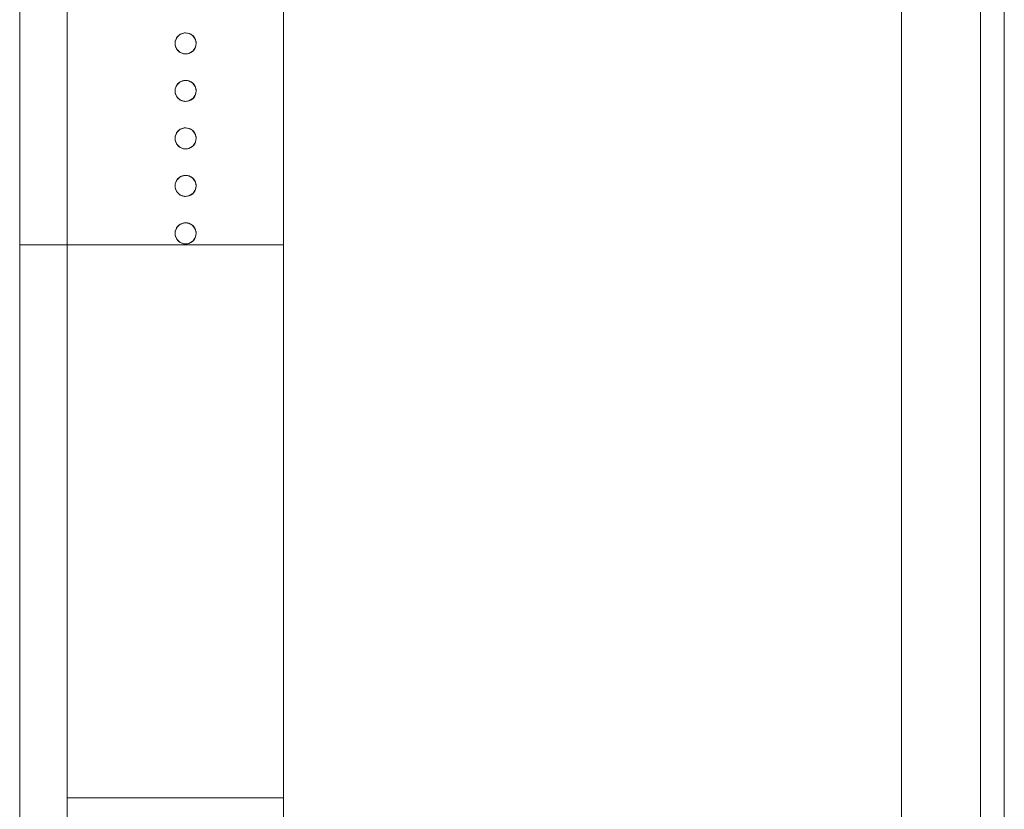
# Model space of a CAD drawing. Header units: millimetres. Extents: x 321 to 585, y -277 to 9.
# Tile 938 of 1056: x 343.29 to 347.02, y -10.75 to -7.76. Entities that reach past the tile are written whole.
import ezdxf

# ---------------------------------------------------------------- set-up
doc = ezdxf.new("R2010")
doc.units = ezdxf.units.MM
doc.header["$MEASUREMENT"] = 0
for name, color, linetype, lineweight in [('IFC-Elemento construtivo genérico-Contorno', 253, 'Continuous', 5), ('IFC-Laje-Contorno', 134, 'Continuous', 5), ('IFC-Parede padrão-Contorno', 44, 'Continuous', 5)]:
    doc.layers.add(name, color=color, linetype=linetype, lineweight=lineweight)

msp = doc.modelspace()

# ---------------------------------------------------------------- linework, layer by layer
at = {"layer": 'IFC-Elemento construtivo genérico-Contorno', "lineweight": 5}
for p, q in [((343.8781, -7.8414), (343.8849, -7.8262)), ((343.8789, -7.8398), (343.8849, -7.8262)), ((343.8796, -7.8361), (343.88, -7.8354)), ((343.88, -7.8354), (343.8826, -7.8298)), ((343.8826, -7.8298), (343.883, -7.8291)), ((343.883, -7.8291), (343.8866, -7.824)), ((343.8849, -7.8262), (343.8862, -7.825)), ((343.8862, -7.825), (343.8972, -7.8151)), ((343.8866, -7.824), (343.8871, -7.8235)), ((343.8871, -7.8235), (343.8915, -7.8191)), ((343.8915, -7.8191), (343.8922, -7.8187)), ((343.8922, -7.8187), (343.8972, -7.8151)), ((343.8972, -7.8151), (343.9131, -7.81)), ((343.8972, -7.8151), (343.899, -7.8146)), ((343.8972, -7.8151), (343.8979, -7.8148)), ((343.8979, -7.8148), (343.9036, -7.8122)), ((343.899, -7.8146), (343.9131, -7.81)), ((343.9036, -7.8122), (343.9043, -7.812)), ((343.9043, -7.812), (343.9103, -7.8104)), ((343.9103, -7.8104), (343.9111, -7.8103)), ((343.9111, -7.8103), (343.9172, -7.8098)), ((343.9131, -7.81), (343.9149, -7.8102)), ((343.9131, -7.81), (343.9296, -7.8117)), ((343.9149, -7.8102), (343.9296, -7.8117)), ((343.9172, -7.8098), (343.918, -7.8098)), ((343.918, -7.8098), (343.9242, -7.8104)), ((343.9242, -7.8104), (343.9249, -7.8106)), ((343.9249, -7.8106), (343.9309, -7.8122)), ((343.9296, -7.8117), (343.9312, -7.8126)), ((343.9296, -7.8117), (343.944, -7.82)), ((343.9309, -7.8122), (343.9316, -7.8125)), ((343.9312, -7.8126), (343.944, -7.82)), ((343.9316, -7.8125), (343.9372, -7.8151)), ((343.9372, -7.8151), (343.9379, -7.8156)), ((343.9379, -7.8156), (343.9429, -7.8191)), ((343.9429, -7.8191), (343.9435, -7.8197)), ((343.9435, -7.8197), (343.9479, -7.824)), ((343.944, -7.82), (343.9451, -7.8215)), ((343.944, -7.82), (343.9538, -7.8335)), ((343.9451, -7.8215), (343.9538, -7.8335)), ((343.9479, -7.824), (343.9483, -7.8247)), ((343.9483, -7.8247), (343.9519, -7.8298)), ((343.9519, -7.8298), (343.9548, -7.8361)), ((343.9519, -7.8298), (343.9522, -7.8305)), ((343.9522, -7.8305), (343.9548, -7.8361)), ((343.9538, -7.8335), (343.9542, -7.8353)), ((343.9542, -7.8353), (343.9572, -7.8498)), ((343.8772, -7.8498), (343.8778, -7.8428)), ((343.8772, -7.8498), (343.8773, -7.849)), ((343.8772, -7.8498), (343.8778, -7.8559)), ((343.8773, -7.849), (343.8778, -7.8428)), ((343.8778, -7.8428), (343.878, -7.8421)), ((343.8778, -7.8559), (343.8778, -7.8567)), ((343.8778, -7.8567), (343.8796, -7.8634)), ((343.8778, -7.8567), (343.8794, -7.8627)), ((343.878, -7.8421), (343.8796, -7.8361)), ((343.8781, -7.8414), (343.8789, -7.8398)), ((343.8781, -7.8563), (343.8781, -7.8414)), ((343.8781, -7.8581), (343.8781, -7.8563)), ((343.8781, -7.8581), (343.8841, -7.8716)), ((343.8794, -7.8627), (343.8796, -7.8634)), ((343.8796, -7.8634), (343.8826, -7.8698)), ((343.8796, -7.8634), (343.8823, -7.8691)), ((343.8823, -7.8691), (343.8826, -7.8698)), ((343.8826, -7.8698), (343.8862, -7.8748)), ((343.8841, -7.8716), (343.8849, -7.8733)), ((343.944, -7.8795), (343.9527, -7.8675)), ((343.9479, -7.8755), (343.9519, -7.8698)), ((343.9479, -7.8755), (343.9514, -7.8704)), ((343.9514, -7.8704), (343.9519, -7.8698)), ((343.9519, -7.8698), (343.9545, -7.8641)), ((343.9527, -7.8675), (343.9538, -7.866)), ((343.9538, -7.866), (343.9569, -7.8515)), ((343.9545, -7.8641), (343.9548, -7.8634)), ((343.9548, -7.8361), (343.955, -7.8368)), ((343.9548, -7.8634), (343.9566, -7.8567)), ((343.9548, -7.8634), (343.9564, -7.8574)), ((343.955, -7.8368), (343.9566, -7.8428)), ((343.9564, -7.8574), (343.9566, -7.8567)), ((343.9566, -7.8428), (343.9572, -7.8498)), ((343.9566, -7.8428), (343.9567, -7.8436)), ((343.9566, -7.8567), (343.9572, -7.8505)), ((343.9567, -7.8436), (343.9572, -7.8498)), ((343.9569, -7.8515), (343.9572, -7.8498)), ((343.9572, -7.8505), (343.9572, -7.8498)), ((343.8849, -7.8733), (343.8972, -7.8844)), ((343.8849, -7.8733), (343.8959, -7.8832)), ((343.8862, -7.8748), (343.8866, -7.8755)), ((343.8866, -7.8755), (343.8915, -7.8804)), ((343.8866, -7.8755), (343.891, -7.8799)), ((343.891, -7.8799), (343.8915, -7.8804)), ((343.8915, -7.8804), (343.8972, -7.8844)), ((343.8915, -7.8804), (343.8966, -7.884)), ((343.8959, -7.8832), (343.8972, -7.8844)), ((343.8966, -7.884), (343.8972, -7.8844)), ((343.8972, -7.8844), (343.9113, -7.889)), ((343.8972, -7.8844), (343.9036, -7.8873)), ((343.8972, -7.8844), (343.9029, -7.887)), ((343.9029, -7.887), (343.9036, -7.8873)), ((343.9036, -7.8873), (343.9103, -7.8892)), ((343.9036, -7.8873), (343.9095, -7.889)), ((343.9095, -7.889), (343.9103, -7.8892)), ((343.9103, -7.8892), (343.9172, -7.8898)), ((343.9103, -7.8892), (343.9165, -7.8897)), ((343.9113, -7.889), (343.9131, -7.8895)), ((343.9131, -7.8895), (343.9296, -7.8878)), ((343.9131, -7.8895), (343.9278, -7.888)), ((343.9165, -7.8897), (343.9172, -7.8898)), ((343.9172, -7.8898), (343.9242, -7.8892)), ((343.9172, -7.8898), (343.9234, -7.8892)), ((343.9234, -7.8892), (343.9242, -7.8892)), ((343.9242, -7.8892), (343.9309, -7.8873)), ((343.9242, -7.8892), (343.9302, -7.8875)), ((343.9278, -7.888), (343.9296, -7.8878)), ((343.9296, -7.8878), (343.944, -7.8795)), ((343.9296, -7.8878), (343.9424, -7.8804)), ((343.9302, -7.8875), (343.9309, -7.8873)), ((343.9309, -7.8873), (343.9372, -7.8844)), ((343.9309, -7.8873), (343.9365, -7.8847)), ((343.9365, -7.8847), (343.9372, -7.8844)), ((343.9372, -7.8844), (343.9429, -7.8804)), ((343.9372, -7.8844), (343.9423, -7.8808)), ((343.9423, -7.8808), (343.9429, -7.8804)), ((343.9424, -7.8804), (343.944, -7.8795)), ((343.9429, -7.8804), (343.9479, -7.8755)), ((343.9429, -7.8804), (343.9473, -7.876)), ((343.9473, -7.876), (343.9479, -7.8755)), ((343.8778, -8.0228), (343.878, -8.0221)), ((343.878, -8.0221), (343.8796, -8.0161)), ((343.8781, -8.0214), (343.8849, -8.0062)), ((343.8781, -8.0214), (343.8789, -8.0198)), ((343.8781, -8.0363), (343.8781, -8.0214)), ((343.8789, -8.0198), (343.8849, -8.0062)), ((343.8796, -8.0161), (343.88, -8.0154)), ((343.88, -8.0154), (343.8826, -8.0098)), ((343.8826, -8.0098), (343.883, -8.0091)), ((343.883, -8.0091), (343.8866, -8.004)), ((343.8849, -8.0062), (343.8862, -8.005)), ((343.8862, -8.005), (343.8972, -7.9951)), ((343.8866, -8.004), (343.8871, -8.0035)), ((343.8871, -8.0035), (343.8915, -7.9991)), ((343.8915, -7.9991), (343.8922, -7.9987)), ((343.8922, -7.9987), (343.8972, -7.9951)), ((343.8972, -7.9951), (343.9131, -7.99)), ((343.8972, -7.9951), (343.899, -7.9946)), ((343.8972, -7.9951), (343.8979, -7.9948)), ((343.8979, -7.9948), (343.9036, -7.9922)), ((343.899, -7.9946), (343.9131, -7.99)), ((343.9036, -7.9922), (343.9043, -7.992)), ((343.9043, -7.992), (343.9103, -7.9904)), ((343.9103, -7.9904), (343.9111, -7.9903)), ((343.9111, -7.9903), (343.9172, -7.9898)), ((343.9131, -7.99), (343.9149, -7.9902)), ((343.9131, -7.99), (343.9296, -7.9917)), ((343.9149, -7.9902), (343.9296, -7.9917)), ((343.9172, -7.9898), (343.918, -7.9898)), ((343.918, -7.9898), (343.9242, -7.9904)), ((343.9242, -7.9904), (343.9249, -7.9906)), ((343.9249, -7.9906), (343.9309, -7.9922)), ((343.9296, -7.9917), (343.9312, -7.9926)), ((343.9296, -7.9917), (343.944, -8)), ((343.9309, -7.9922), (343.9316, -7.9925)), ((343.9312, -7.9926), (343.944, -8)), ((343.9316, -7.9925), (343.9372, -7.9951)), ((343.9372, -7.9951), (343.9379, -7.9956)), ((343.9379, -7.9956), (343.9429, -7.9991)), ((343.9429, -7.9991), (343.9435, -7.9997)), ((343.9435, -7.9997), (343.9479, -8.004)), ((343.944, -8), (343.9451, -8.0015)), ((343.944, -8), (343.9538, -8.0135)), ((343.9451, -8.0015), (343.9538, -8.0135)), ((343.9479, -8.004), (343.9483, -8.0047)), ((343.9483, -8.0047), (343.9519, -8.0098)), ((343.9519, -8.0098), (343.9548, -8.0161)), ((343.9519, -8.0098), (343.9522, -8.0105)), ((343.9522, -8.0105), (343.9548, -8.0161)), ((343.9538, -8.0135), (343.9542, -8.0153)), ((343.9542, -8.0153), (343.9572, -8.0298)), ((343.9548, -8.0161), (343.955, -8.0168)), ((343.955, -8.0168), (343.9566, -8.0228)), ((343.8772, -8.0298), (343.8778, -8.0228)), ((343.8772, -8.0298), (343.8773, -8.029)), ((343.8772, -8.0298), (343.8778, -8.0359)), ((343.8773, -8.029), (343.8778, -8.0228)), ((343.8778, -8.0359), (343.8778, -8.0367)), ((343.8778, -8.0367), (343.8796, -8.0434)), ((343.8778, -8.0367), (343.8794, -8.0427)), ((343.8781, -8.0381), (343.8781, -8.0363)), ((343.8781, -8.0381), (343.8841, -8.0516)), ((343.8794, -8.0427), (343.8796, -8.0434)), ((343.8796, -8.0434), (343.8826, -8.0498)), ((343.8796, -8.0434), (343.8823, -8.0491)), ((343.8823, -8.0491), (343.8826, -8.0498)), ((343.8826, -8.0498), (343.8862, -8.0548)), ((343.8841, -8.0516), (343.8849, -8.0533)), ((343.8849, -8.0533), (343.8972, -8.0644)), ((343.8849, -8.0533), (343.8959, -8.0632)), ((343.8862, -8.0548), (343.8866, -8.0555)), ((343.8866, -8.0555), (343.8915, -8.0604)), ((343.8866, -8.0555), (343.891, -8.0599)), ((343.9296, -8.0678), (343.944, -8.0595)), ((343.9424, -8.0604), (343.944, -8.0595)), ((343.9429, -8.0604), (343.9479, -8.0555)), ((343.9429, -8.0604), (343.9473, -8.056)), ((343.944, -8.0595), (343.9527, -8.0475)), ((343.9473, -8.056), (343.9479, -8.0555)), ((343.9479, -8.0555), (343.9519, -8.0498)), ((343.9479, -8.0555), (343.9514, -8.0504)), ((343.9514, -8.0504), (343.9519, -8.0498)), ((343.9519, -8.0498), (343.9545, -8.0441)), ((343.9527, -8.0475), (343.9538, -8.046)), ((343.9538, -8.046), (343.9569, -8.0315)), ((343.9545, -8.0441), (343.9548, -8.0434)), ((343.9548, -8.0434), (343.9566, -8.0367)), ((343.9548, -8.0434), (343.9564, -8.0374)), ((343.9564, -8.0374), (343.9566, -8.0367)), ((343.9566, -8.0228), (343.9572, -8.0298)), ((343.9566, -8.0228), (343.9567, -8.0236)), ((343.9566, -8.0367), (343.9572, -8.0305)), ((343.9567, -8.0236), (343.9572, -8.0298)), ((343.9569, -8.0315), (343.9572, -8.0298)), ((343.9572, -8.0305), (343.9572, -8.0298)), ((343.891, -8.0599), (343.8915, -8.0604)), ((343.8915, -8.0604), (343.8972, -8.0644)), ((343.8915, -8.0604), (343.8966, -8.064)), ((343.8959, -8.0632), (343.8972, -8.0644)), ((343.8966, -8.064), (343.8972, -8.0644)), ((343.8972, -8.0644), (343.9113, -8.069)), ((343.8972, -8.0644), (343.9036, -8.0673)), ((343.8972, -8.0644), (343.9029, -8.067)), ((343.9029, -8.067), (343.9036, -8.0673)), ((343.9036, -8.0673), (343.9103, -8.0692)), ((343.9036, -8.0673), (343.9095, -8.069)), ((343.9095, -8.069), (343.9103, -8.0692)), ((343.9103, -8.0692), (343.9172, -8.0698)), ((343.9103, -8.0692), (343.9165, -8.0697)), ((343.9113, -8.069), (343.9131, -8.0695)), ((343.9131, -8.0695), (343.9296, -8.0678)), ((343.9131, -8.0695), (343.9278, -8.068)), ((343.9165, -8.0697), (343.9172, -8.0698)), ((343.9172, -8.0698), (343.9242, -8.0692)), ((343.9172, -8.0698), (343.9234, -8.0692)), ((343.9234, -8.0692), (343.9242, -8.0692)), ((343.9242, -8.0692), (343.9309, -8.0673)), ((343.9242, -8.0692), (343.9302, -8.0675)), ((343.9278, -8.068), (343.9296, -8.0678)), ((343.9296, -8.0678), (343.9424, -8.0604)), ((343.9302, -8.0675), (343.9309, -8.0673)), ((343.9309, -8.0673), (343.9372, -8.0644)), ((343.9309, -8.0673), (343.9365, -8.0647)), ((343.9365, -8.0647), (343.9372, -8.0644)), ((343.9372, -8.0644), (343.9429, -8.0604)), ((343.9372, -8.0644), (343.9423, -8.0608)), ((343.9423, -8.0608), (343.9429, -8.0604)), ((343.8972, -8.1751), (343.9131, -8.17)), ((343.899, -8.1746), (343.9131, -8.17)), ((343.9043, -8.172), (343.9103, -8.1704)), ((343.9103, -8.1704), (343.9111, -8.1703)), ((343.9111, -8.1703), (343.9172, -8.1698)), ((343.9131, -8.17), (343.9149, -8.1702)), ((343.9131, -8.17), (343.9296, -8.1717)), ((343.9149, -8.1702), (343.9296, -8.1717)), ((343.9172, -8.1698), (343.918, -8.1698)), ((343.918, -8.1698), (343.9242, -8.1704)), ((343.9242, -8.1704), (343.9249, -8.1706)), ((343.9249, -8.1706), (343.9309, -8.1722)), ((343.8772, -8.2098), (343.8778, -8.2028)), ((343.8773, -8.209), (343.8778, -8.2028)), ((343.8778, -8.2028), (343.878, -8.2021)), ((343.878, -8.2021), (343.8796, -8.1961)), ((343.8781, -8.2014), (343.8849, -8.1862)), ((343.8781, -8.2014), (343.8789, -8.1998)), ((343.8781, -8.2163), (343.8781, -8.2014)), ((343.8789, -8.1998), (343.8849, -8.1862)), ((343.8796, -8.1961), (343.88, -8.1954)), ((343.88, -8.1954), (343.8826, -8.1898)), ((343.8826, -8.1898), (343.883, -8.1891)), ((343.883, -8.1891), (343.8866, -8.184)), ((343.8849, -8.1862), (343.8862, -8.185)), ((343.8862, -8.185), (343.8972, -8.1751)), ((343.8866, -8.184), (343.8871, -8.1835)), ((343.8871, -8.1835), (343.8915, -8.1791)), ((343.8915, -8.1791), (343.8922, -8.1787)), ((343.8922, -8.1787), (343.8972, -8.1751)), ((343.8972, -8.1751), (343.899, -8.1746)), ((343.8972, -8.1751), (343.8979, -8.1748)), ((343.8979, -8.1748), (343.9036, -8.1722)), ((343.9036, -8.1722), (343.9043, -8.172)), ((343.9296, -8.1717), (343.9312, -8.1726)), ((343.9296, -8.1717), (343.944, -8.18)), ((343.9309, -8.1722), (343.9316, -8.1725)), ((343.9312, -8.1726), (343.944, -8.18)), ((343.9316, -8.1725), (343.9372, -8.1751)), ((343.9372, -8.1751), (343.9379, -8.1756)), ((343.9379, -8.1756), (343.9429, -8.1791)), ((343.9429, -8.1791), (343.9435, -8.1797)), ((343.9435, -8.1797), (343.9479, -8.184)), ((343.944, -8.18), (343.9451, -8.1815)), ((343.944, -8.18), (343.9538, -8.1935)), ((343.9451, -8.1815), (343.9538, -8.1935)), ((343.9479, -8.184), (343.9483, -8.1847)), ((343.9483, -8.1847), (343.9519, -8.1898)), ((343.9519, -8.1898), (343.9548, -8.1961)), ((343.9519, -8.1898), (343.9522, -8.1905)), ((343.9522, -8.1905), (343.9548, -8.1961)), ((343.9538, -8.1935), (343.9542, -8.1953)), ((343.9542, -8.1953), (343.9572, -8.2098)), ((343.9548, -8.1961), (343.955, -8.1968)), ((343.955, -8.1968), (343.9566, -8.2028)), ((343.9566, -8.2028), (343.9572, -8.2098)), ((343.9566, -8.2028), (343.9567, -8.2036)), ((343.9567, -8.2036), (343.9572, -8.2098)), ((343.8772, -8.2098), (343.8773, -8.209)), ((343.8772, -8.2098), (343.8778, -8.2159)), ((343.8778, -8.2159), (343.8778, -8.2167)), ((343.8778, -8.2167), (343.8796, -8.2234)), ((343.8778, -8.2167), (343.8794, -8.2227)), ((343.8781, -8.2181), (343.8781, -8.2163)), ((343.8781, -8.2181), (343.8841, -8.2316)), ((343.8794, -8.2227), (343.8796, -8.2234)), ((343.8796, -8.2234), (343.8826, -8.2298)), ((343.8796, -8.2234), (343.8823, -8.2291)), ((343.8823, -8.2291), (343.8826, -8.2298)), ((343.8826, -8.2298), (343.8862, -8.2348)), ((343.8841, -8.2316), (343.8849, -8.2333)), ((343.8849, -8.2333), (343.8972, -8.2444)), ((343.8849, -8.2333), (343.8959, -8.2432)), ((343.8862, -8.2348), (343.8866, -8.2355)), ((343.8866, -8.2355), (343.8915, -8.2404)), ((343.8866, -8.2355), (343.891, -8.2399)), ((343.891, -8.2399), (343.8915, -8.2404)), ((343.8915, -8.2404), (343.8972, -8.2444)), ((343.8915, -8.2404), (343.8966, -8.244)), ((343.8959, -8.2432), (343.8972, -8.2444)), ((343.8966, -8.244), (343.8972, -8.2444)), ((343.8972, -8.2444), (343.9113, -8.249)), ((343.8972, -8.2444), (343.9036, -8.2473)), ((343.8972, -8.2444), (343.9029, -8.247)), ((343.9296, -8.2478), (343.944, -8.2395)), ((343.9296, -8.2478), (343.9424, -8.2404)), ((343.9309, -8.2473), (343.9372, -8.2444)), ((343.9309, -8.2473), (343.9365, -8.2447)), ((343.9365, -8.2447), (343.9372, -8.2444)), ((343.9372, -8.2444), (343.9429, -8.2404)), ((343.9372, -8.2444), (343.9423, -8.2408)), ((343.9423, -8.2408), (343.9429, -8.2404)), ((343.9424, -8.2404), (343.944, -8.2395)), ((343.9429, -8.2404), (343.9479, -8.2355)), ((343.9429, -8.2404), (343.9473, -8.236)), ((343.944, -8.2395), (343.9527, -8.2275)), ((343.9473, -8.236), (343.9479, -8.2355)), ((343.9479, -8.2355), (343.9519, -8.2298)), ((343.9479, -8.2355), (343.9514, -8.2304)), ((343.9514, -8.2304), (343.9519, -8.2298)), ((343.9519, -8.2298), (343.9545, -8.2241)), ((343.9527, -8.2275), (343.9538, -8.226)), ((343.9538, -8.226), (343.9569, -8.2115)), ((343.9545, -8.2241), (343.9548, -8.2234)), ((343.9548, -8.2234), (343.9566, -8.2167)), ((343.9548, -8.2234), (343.9564, -8.2174)), ((343.9564, -8.2174), (343.9566, -8.2167)), ((343.9566, -8.2167), (343.9572, -8.2105)), ((343.9569, -8.2115), (343.9572, -8.2098)), ((343.9572, -8.2105), (343.9572, -8.2098)), ((343.9029, -8.247), (343.9036, -8.2473)), ((343.9036, -8.2473), (343.9103, -8.2492)), ((343.9036, -8.2473), (343.9095, -8.249)), ((343.9095, -8.249), (343.9103, -8.2492)), ((343.9103, -8.2492), (343.9172, -8.2498)), ((343.9103, -8.2492), (343.9165, -8.2497)), ((343.9113, -8.249), (343.9131, -8.2495)), ((343.9131, -8.2495), (343.9296, -8.2478)), ((343.9131, -8.2495), (343.9278, -8.248)), ((343.9165, -8.2497), (343.9172, -8.2498)), ((343.9172, -8.2498), (343.9242, -8.2492)), ((343.9172, -8.2498), (343.9234, -8.2492)), ((343.9234, -8.2492), (343.9242, -8.2492)), ((343.9242, -8.2492), (343.9309, -8.2473)), ((343.9242, -8.2492), (343.9302, -8.2475)), ((343.9278, -8.248), (343.9296, -8.2478)), ((343.9302, -8.2475), (343.9309, -8.2473)), ((343.8862, -8.365), (343.8972, -8.3551)), ((343.8922, -8.3587), (343.8972, -8.3551)), ((343.8972, -8.3551), (343.9131, -8.35)), ((343.8972, -8.3551), (343.899, -8.3546)), ((343.8972, -8.3551), (343.8979, -8.3548)), ((343.8979, -8.3548), (343.9036, -8.3522)), ((343.899, -8.3546), (343.9131, -8.35)), ((343.9036, -8.3522), (343.9043, -8.352)), ((343.9043, -8.352), (343.9103, -8.3504)), ((343.9103, -8.3504), (343.9111, -8.3503)), ((343.9111, -8.3503), (343.9172, -8.3498)), ((343.9131, -8.35), (343.9149, -8.3502)), ((343.9149, -8.3502), (343.9296, -8.3517)), ((343.9172, -8.3498), (343.918, -8.3498)), ((343.918, -8.3498), (343.9242, -8.3504)), ((343.9242, -8.3504), (343.9249, -8.3506)), ((343.9249, -8.3506), (343.9309, -8.3522)), ((343.9296, -8.3517), (343.9312, -8.3526)), ((343.9296, -8.3517), (343.944, -8.36)), ((343.9309, -8.3522), (343.9316, -8.3525)), ((343.9312, -8.3526), (343.944, -8.36)), ((343.9316, -8.3525), (343.9372, -8.3551)), ((343.9372, -8.3551), (343.9379, -8.3556)), ((343.9379, -8.3556), (343.9429, -8.3591)), ((343.8772, -8.3898), (343.8778, -8.3828)), ((343.8772, -8.3898), (343.8773, -8.389)), ((343.8772, -8.3898), (343.8778, -8.3959)), ((343.8773, -8.389), (343.8778, -8.3828)), ((343.8778, -8.3828), (343.878, -8.3821)), ((343.878, -8.3821), (343.8796, -8.3761)), ((343.8781, -8.3814), (343.8849, -8.3662)), ((343.8781, -8.3814), (343.8789, -8.3798)), ((343.8781, -8.3963), (343.8781, -8.3814)), ((343.8789, -8.3798), (343.8849, -8.3662)), ((343.8796, -8.3761), (343.88, -8.3754)), ((343.88, -8.3754), (343.8826, -8.3698)), ((343.8826, -8.3698), (343.883, -8.3691)), ((343.883, -8.3691), (343.8866, -8.364)), ((343.8849, -8.3662), (343.8862, -8.365)), ((343.8866, -8.364), (343.8871, -8.3635)), ((343.8871, -8.3635), (343.8915, -8.3591)), ((343.8915, -8.3591), (343.8922, -8.3587)), ((343.9429, -8.3591), (343.9435, -8.3597)), ((343.9435, -8.3597), (343.9479, -8.364)), ((343.944, -8.36), (343.9451, -8.3615)), ((343.944, -8.36), (343.9538, -8.3735)), ((343.9451, -8.3615), (343.9538, -8.3735)), ((343.9479, -8.364), (343.9483, -8.3647)), ((343.9483, -8.3647), (343.9519, -8.3698)), ((343.9519, -8.3698), (343.9548, -8.3761)), ((343.9519, -8.3698), (343.9522, -8.3705)), ((343.9522, -8.3705), (343.9548, -8.3761)), ((343.9538, -8.3735), (343.9542, -8.3753)), ((343.9538, -8.406), (343.9569, -8.3915)), ((343.9542, -8.3753), (343.9572, -8.3898)), ((343.9548, -8.3761), (343.955, -8.3768)), ((343.955, -8.3768), (343.9566, -8.3828)), ((343.9566, -8.3828), (343.9572, -8.3898)), ((343.9566, -8.3828), (343.9567, -8.3836)), ((343.9566, -8.3967), (343.9572, -8.3905)), ((343.9567, -8.3836), (343.9572, -8.3898)), ((343.9569, -8.3915), (343.9572, -8.3898)), ((343.9572, -8.3905), (343.9572, -8.3898)), ((343.8778, -8.3959), (343.8778, -8.3967)), ((343.8778, -8.3967), (343.8796, -8.4034)), ((343.8778, -8.3967), (343.8794, -8.4027)), ((343.8781, -8.3981), (343.8781, -8.3963)), ((343.8781, -8.3981), (343.8841, -8.4116)), ((343.8794, -8.4027), (343.8796, -8.4034)), ((343.8796, -8.4034), (343.8826, -8.4098)), ((343.8796, -8.4034), (343.8823, -8.4091)), ((343.8823, -8.4091), (343.8826, -8.4098)), ((343.8826, -8.4098), (343.8862, -8.4148)), ((343.8841, -8.4116), (343.8849, -8.4133)), ((343.8849, -8.4133), (343.8972, -8.4244)), ((343.8849, -8.4133), (343.8959, -8.4232)), ((343.8862, -8.4148), (343.8866, -8.4155)), ((343.8866, -8.4155), (343.8915, -8.4204)), ((343.8866, -8.4155), (343.891, -8.4199)), ((343.891, -8.4199), (343.8915, -8.4204)), ((343.8915, -8.4204), (343.8972, -8.4244)), ((343.8915, -8.4204), (343.8966, -8.424)), ((343.8959, -8.4232), (343.8972, -8.4244)), ((343.8966, -8.424), (343.8972, -8.4244)), ((343.8972, -8.4244), (343.9113, -8.429)), ((343.8972, -8.4244), (343.9036, -8.4273)), ((343.8972, -8.4244), (343.9029, -8.427)), ((343.9029, -8.427), (343.9036, -8.4273)), ((343.9036, -8.4273), (343.9103, -8.4292)), ((343.9036, -8.4273), (343.9095, -8.429)), ((343.9095, -8.429), (343.9103, -8.4292)), ((343.9103, -8.4292), (343.9172, -8.4298)), ((343.9103, -8.4292), (343.9165, -8.4297)), ((343.9113, -8.429), (343.9131, -8.4295)), ((343.9131, -8.4295), (343.9296, -8.4278)), ((343.9131, -8.4295), (343.9278, -8.428)), ((343.9165, -8.4297), (343.9172, -8.4298)), ((343.9172, -8.4298), (343.9242, -8.4292)), ((343.9172, -8.4298), (343.9234, -8.4292)), ((343.9234, -8.4292), (343.9242, -8.4292)), ((343.9242, -8.4292), (343.9309, -8.4273)), ((343.9242, -8.4292), (343.9302, -8.4275)), ((343.9278, -8.428), (343.9296, -8.4278)), ((343.9296, -8.4278), (343.944, -8.4195)), ((343.9296, -8.4278), (343.9424, -8.4204)), ((343.9302, -8.4275), (343.9309, -8.4273)), ((343.9309, -8.4273), (343.9372, -8.4244)), ((343.9309, -8.4273), (343.9365, -8.4247)), ((343.9365, -8.4247), (343.9372, -8.4244)), ((343.9372, -8.4244), (343.9429, -8.4204)), ((343.9372, -8.4244), (343.9423, -8.4208)), ((343.9423, -8.4208), (343.9429, -8.4204)), ((343.9424, -8.4204), (343.944, -8.4195)), ((343.9429, -8.4204), (343.9479, -8.4155)), ((343.9429, -8.4204), (343.9473, -8.416)), ((343.944, -8.4195), (343.9527, -8.4075)), ((343.9473, -8.416), (343.9479, -8.4155)), ((343.9479, -8.4155), (343.9519, -8.4098)), ((343.9479, -8.4155), (343.9514, -8.4104)), ((343.9514, -8.4104), (343.9519, -8.4098)), ((343.9519, -8.4098), (343.9545, -8.4041)), ((343.9527, -8.4075), (343.9538, -8.406)), ((343.9545, -8.4041), (343.9548, -8.4034)), ((343.9548, -8.4034), (343.9566, -8.3967)), ((343.9548, -8.4034), (343.9564, -8.3974)), ((343.9564, -8.3974), (343.9566, -8.3967)), ((343.883, -8.5491), (343.8866, -8.544)), ((343.8862, -8.545), (343.8972, -8.5351)), ((343.8866, -8.544), (343.8871, -8.5435)), ((343.8871, -8.5435), (343.8915, -8.5391)), ((343.8915, -8.5391), (343.8922, -8.5387)), ((343.8922, -8.5387), (343.8972, -8.5351)), ((343.8972, -8.5351), (343.9131, -8.53)), ((343.8972, -8.5351), (343.899, -8.5346)), ((343.8972, -8.5351), (343.8979, -8.5348)), ((343.8979, -8.5348), (343.9036, -8.5322)), ((343.899, -8.5346), (343.9131, -8.53)), ((343.9036, -8.5322), (343.9043, -8.532)), ((343.9043, -8.532), (343.9103, -8.5304)), ((343.9103, -8.5304), (343.9111, -8.5303)), ((343.9111, -8.5303), (343.9172, -8.5298)), ((343.9131, -8.53), (343.9149, -8.5302)), ((343.9149, -8.5302), (343.9296, -8.5317)), ((343.9172, -8.5298), (343.918, -8.5298)), ((343.918, -8.5298), (343.9242, -8.5304)), ((343.9242, -8.5304), (343.9249, -8.5306)), ((343.9249, -8.5306), (343.9309, -8.5322)), ((343.9296, -8.5317), (343.9312, -8.5326)), ((343.9296, -8.5317), (343.944, -8.54)), ((343.9309, -8.5322), (343.9316, -8.5325)), ((343.9312, -8.5326), (343.944, -8.54)), ((343.9316, -8.5325), (343.9372, -8.5351)), ((343.9372, -8.5351), (343.9379, -8.5356)), ((343.9379, -8.5356), (343.9429, -8.5391)), ((343.9429, -8.5391), (343.9435, -8.5397)), ((343.9435, -8.5397), (343.9479, -8.544)), ((343.944, -8.54), (343.9451, -8.5415)), ((343.944, -8.54), (343.9538, -8.5535)), ((343.9451, -8.5415), (343.9538, -8.5535)), ((343.9479, -8.544), (343.9483, -8.5447)), ((343.8772, -8.5698), (343.8778, -8.5628)), ((343.8772, -8.5698), (343.8773, -8.569)), ((343.8772, -8.5698), (343.8778, -8.5759)), ((343.8773, -8.569), (343.8778, -8.5628)), ((343.8778, -8.5628), (343.878, -8.5621)), ((343.8778, -8.5759), (343.8778, -8.5767)), ((343.8778, -8.5767), (343.8796, -8.5834)), ((343.8778, -8.5767), (343.8794, -8.5827)), ((343.878, -8.5621), (343.8796, -8.5561)), ((343.8781, -8.5614), (343.8849, -8.5462)), ((343.8781, -8.5614), (343.8789, -8.5598)), ((343.8781, -8.5763), (343.8781, -8.5614)), ((343.8781, -8.5781), (343.8781, -8.5763)), ((343.8781, -8.5781), (343.8841, -8.5916)), ((343.8789, -8.5598), (343.8849, -8.5462)), ((343.8796, -8.5561), (343.88, -8.5554)), ((343.88, -8.5554), (343.8826, -8.5498)), ((343.8826, -8.5498), (343.883, -8.5491)), ((343.8849, -8.5462), (343.8862, -8.545)), ((343.9483, -8.5447), (343.9519, -8.5498)), ((343.9519, -8.5498), (343.9548, -8.5561)), ((343.9519, -8.5498), (343.9522, -8.5505)), ((343.9522, -8.5505), (343.9548, -8.5561)), ((343.9538, -8.5535), (343.9542, -8.5553)), ((343.9538, -8.586), (343.9569, -8.5715)), ((343.9542, -8.5553), (343.9572, -8.5698)), ((343.9548, -8.5561), (343.955, -8.5568)), ((343.9548, -8.5834), (343.9566, -8.5767)), ((343.9548, -8.5834), (343.9564, -8.5774)), ((343.955, -8.5568), (343.9566, -8.5628)), ((343.9564, -8.5774), (343.9566, -8.5767)), ((343.9566, -8.5628), (343.9572, -8.5698)), ((343.9566, -8.5628), (343.9567, -8.5636)), ((343.9566, -8.5767), (343.9572, -8.5705)), ((343.9567, -8.5636), (343.9572, -8.5698)), ((343.9569, -8.5715), (343.9572, -8.5698)), ((343.9572, -8.5705), (343.9572, -8.5698)), ((343.8794, -8.5827), (343.8796, -8.5834)), ((343.8796, -8.5834), (343.8826, -8.5898)), ((343.8796, -8.5834), (343.8823, -8.5891)), ((343.8823, -8.5891), (343.8826, -8.5898)), ((343.8826, -8.5898), (343.8862, -8.5948)), ((343.8841, -8.5916), (343.8849, -8.5933)), ((343.8849, -8.5933), (343.8972, -8.6044)), ((343.8849, -8.5933), (343.8959, -8.6032)), ((343.8862, -8.5948), (343.8866, -8.5955)), ((343.8866, -8.5955), (343.8915, -8.6004)), ((343.8866, -8.5955), (343.891, -8.5999)), ((343.891, -8.5999), (343.8915, -8.6004)), ((343.8915, -8.6004), (343.8972, -8.6044)), ((343.8915, -8.6004), (343.8966, -8.604)), ((343.8959, -8.6032), (343.8972, -8.6044)), ((343.8966, -8.604), (343.8972, -8.6044)), ((343.8972, -8.6044), (343.9113, -8.609)), ((343.8972, -8.6044), (343.9036, -8.6073)), ((343.8972, -8.6044), (343.9029, -8.607)), ((343.9029, -8.607), (343.9036, -8.6073)), ((343.9036, -8.6073), (343.9103, -8.6092)), ((343.9036, -8.6073), (343.9095, -8.609)), ((343.9095, -8.609), (343.9103, -8.6092)), ((343.9103, -8.6092), (343.9172, -8.6098)), ((343.9103, -8.6092), (343.9165, -8.6097)), ((343.9113, -8.609), (343.9131, -8.6095)), ((343.9131, -8.6095), (343.9296, -8.6078)), ((343.9131, -8.6095), (343.9278, -8.608)), ((343.9165, -8.6097), (343.9172, -8.6098)), ((343.9172, -8.6098), (343.9242, -8.6092)), ((343.9172, -8.6098), (343.9234, -8.6092)), ((343.9234, -8.6092), (343.9242, -8.6092)), ((343.9242, -8.6092), (343.9309, -8.6073)), ((343.9242, -8.6092), (343.9302, -8.6075)), ((343.9278, -8.608), (343.9296, -8.6078)), ((343.9296, -8.6078), (343.944, -8.5995)), ((343.9296, -8.6078), (343.9424, -8.6004)), ((343.9302, -8.6075), (343.9309, -8.6073)), ((343.9309, -8.6073), (343.9372, -8.6044)), ((343.9309, -8.6073), (343.9365, -8.6047)), ((343.9365, -8.6047), (343.9372, -8.6044)), ((343.9372, -8.6044), (343.9429, -8.6004)), ((343.9372, -8.6044), (343.9423, -8.6008)), ((343.9423, -8.6008), (343.9429, -8.6004)), ((343.9424, -8.6004), (343.944, -8.5995)), ((343.9429, -8.6004), (343.9479, -8.5955)), ((343.9429, -8.6004), (343.9473, -8.596)), ((343.944, -8.5995), (343.9527, -8.5875)), ((343.9473, -8.596), (343.9479, -8.5955)), ((343.9479, -8.5955), (343.9519, -8.5898)), ((343.9479, -8.5955), (343.9514, -8.5904)), ((343.9514, -8.5904), (343.9519, -8.5898)), ((343.9519, -8.5898), (343.9545, -8.5841)), ((343.9527, -8.5875), (343.9538, -8.586)), ((343.9545, -8.5841), (343.9548, -8.5834))]:
    msp.add_line(p, q, dxfattribs=at)
at = {"layer": 'IFC-Laje-Contorno', "color": 7, "lineweight": 5}
for p, q in [((343.4678, -34.5319), (343.4678, 2.6438)), ((344.2885, -10.7101), (344.2885, -5.9124)), ((344.2885, -10.0935), (344.2885, -6.1598)), ((346.6297, -11.1658), (346.6297, -6.3124)), ((347.0197, -10.966), (347.0197, -6.3124)), ((343.4678, -10.7101), (344.2885, -10.7101))]:
    msp.add_line(p, q, dxfattribs=at)
at = {"layer": 'IFC-Parede padrão-Contorno', "color": 7, "lineweight": 5}
for p, q in [((346.6297, -10.9661), (346.6297, -6.1598)), ((346.9297, -10.966), (346.9297, -6.3124)), ((343.2885, -8.6128), (343.2885, -7.6228)), ((344.2885, -8.6128), (344.2885, -7.6228)), ((343.2885, -8.6128), (344.2885, -8.6128)), ((343.2885, -9.6364), (343.2885, -8.6128)), ((343.2885, -8.6128), (343.3985, -8.6128)), ((343.3985, -8.6128), (344.2885, -8.6128)), ((344.2885, -9.6364), (344.2885, -8.6128)), ((343.2885, -10.9132), (343.2885, -9.6364)), ((344.2885, -10.9132), (344.2885, -9.6364))]:
    msp.add_line(p, q, dxfattribs=at)

doc.saveas('drawing.dxf')
